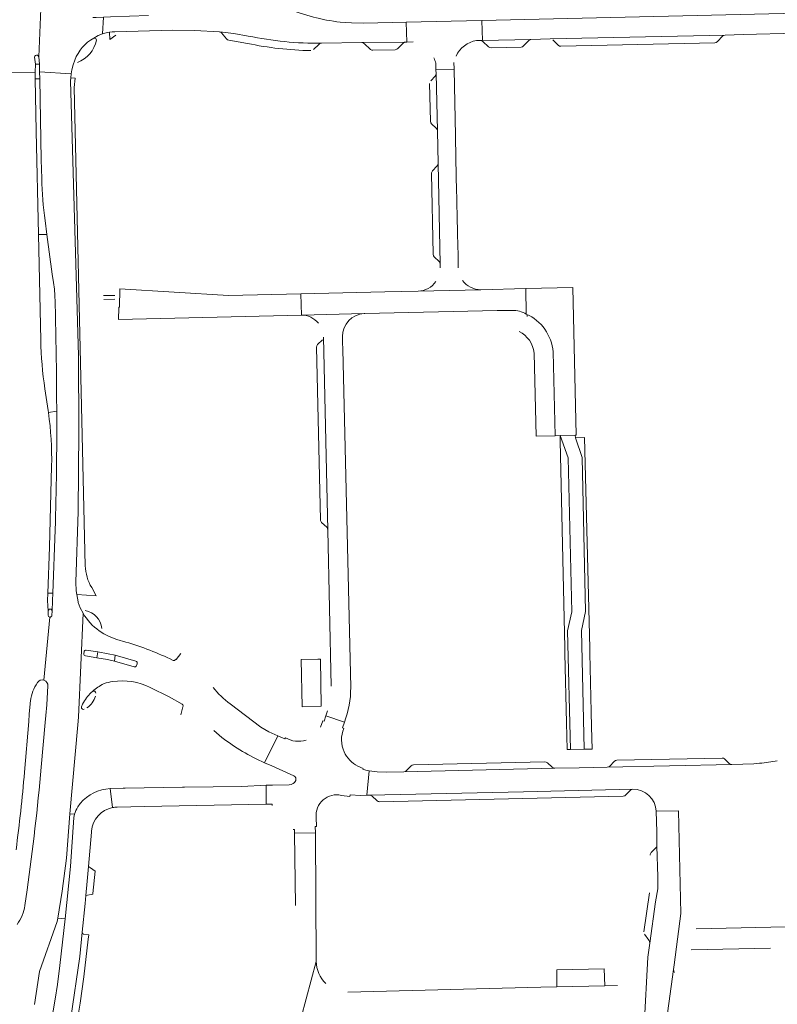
# Model space of a CAD drawing. Header units: metres. Extents: x 166325 to 190320, y 381923 to 404576.
# Tile 334 of 656: x 175317 to 175519, y 387500 to 387763. Entities that reach past the tile are written whole.
import ezdxf

# ---------------------------------------------------------------- set-up
doc = ezdxf.new("R2010")
doc.units = ezdxf.units.M
for name, color, linetype, lineweight in [('B-WE-VH-VERHARDING_ASFALT-GV', 8, 'Continuous', 18), ('B-WE-VH-VERHARDING_BETONSTRAATSTEEN-GV', 8, 'Continuous', 18), ('B-WE-VH-VERHARDING_STRAATBAKSTEEN-GV', 8, 'Continuous', 18)]:
    doc.layers.add(name, color=color, linetype=linetype, lineweight=lineweight)

msp = doc.modelspace()

# ---------------------------------------------------------------- linework, layer by layer
at = {"layer": 'B-WE-VH-VERHARDING_ASFALT-GV', "flags": 128}
for points in [[(175322.015, 387752.603), (175323.064, 387776.106), (175322.81, 387779.17), (175322.7, 387782.67), (175322.626, 387785.765), (175321.92, 387815.2), (175321.21, 387825.18), (175320.19, 387833.95), (175318.97, 387842.04), (175317.05, 387852.86)], [(175323.064, 387776.106), (175322.015, 387752.603), (175322.235, 387750.64), (175322.27, 387748.61), (175330.672, 387748.103), (175330.844, 387749.155), (175331.191, 387750.481), (175331.673, 387751.752)], [(175336.69, 387757.569), (175337.833, 387758.251), (175339.062, 387758.763), (175339.34, 387763.21), (175337.37, 387763.12), (175336.415, 387763.092)], [(175351.312, 387763.642), (175341.132, 387763.275), (175339.34, 387763.21), (175339.062, 387758.763), (175339.967, 387759.016), (175340.893, 387759.176), (175341.611, 387759.235), (175342.332, 387759.239), (175357.743, 387759.723), (175363.643, 387759.656), (175370.1, 387759.304), (175370.227, 387759.289), (175374.013, 387758.866), (175377.89, 387758.147)], [(175536.53, 387764.505), (175535.717, 387764.486), (175440.186, 387762.28), (175440.304, 387756.977), (175453.245, 387757.266), (175458.387, 387757.385), (175505.036, 387758.42), (175509.835, 387758.54), (175538.407, 387759.257), (175539.591, 387759.16), (175540.732, 387758.834)], [(175397.412, 387756.209), (175408.191, 387756.384), (175419.702, 387756.547), (175420.165, 387756.556), (175420.003, 387761.869), (175408.715, 387761.614), (175405.368, 387761.645), (175402.366, 387761.84)], [(175314.79, 387748.389), (175321.07, 387748.53), (175321.155, 387750.635), (175320.946, 387752.482)], [(175433.249, 387725.558), (175433.122, 387731.619), (175432.751, 387749.263), (175427.915, 387749.157), (175427.955, 387748.135), (175428.291, 387732.91), (175428.469, 387724.193), (175429.018, 387697.336), (175429.027, 387696.342)], [(175322.553, 387677.11), (175321.93, 387705.249), (175321.382, 387732.833), (175321.106, 387746.737), (175321.07, 387748.53), (175314.79, 387748.389)], [(175320.906, 387500.107), (175322.247, 387508.904), (175326.94, 387522.202), (175327.126, 387523.133), (175328.247, 387530.311), (175329.397, 387539.061), (175330.294, 387550.882), (175332.464, 387574.649), (175332.65, 387576.68), (175333.848, 387604.362), (175333.077, 387605.759), (175332.577, 387607.218), (175332.527, 387607.361), (175332.177, 387609.321), (175332.005, 387610.282), (175331.909, 387612.634), (175332.521, 387631.415), (175332.742, 387652.967), (175332.614, 387672.961), (175330.516, 387746.202), (175330.588, 387747.04)], [(175330.588, 387747.04), (175330.672, 387748.103), (175322.27, 387748.61), (175322.302, 387746.784), (175322.68, 387725.18), (175322.831, 387720.156)], [(175433.862, 387696.416), (175433.809, 387698.93), (175433.719, 387703.227), (175433.689, 387704.643), (175433.553, 387711.098), (175433.523, 387712.525), (175433.465, 387715.309), (175433.435, 387716.728), (175433.249, 387725.558)], [(175323.72, 387708.954), (175324.199, 387705.252), (175325.57, 387694.66), (175325.948, 387692.46)], [(175451.886, 387690.836), (175439.852, 387690.566), (175423.146, 387690.189), (175414.329, 387689.987), (175391.905, 387689.473), (175392.035, 387683.791), (175408.811, 387684.174), (175408.926, 387684.176), (175444.214, 387684.976), (175444.254, 387684.977), (175448.268, 387685.055)], [(175423.146, 387690.189), (175439.852, 387690.566)], [(175459.132, 387674.018), (175459.654, 387651.636), (175460.988, 387651.676), (175465.059, 387651.772), (175465.271, 387651.776), (175464.402, 387691.116), (175451.886, 387690.836)], [(175451.886, 387690.836), (175451.999, 387684.075)], [(175326.385, 387687.82), (175326.73, 387668.65)], [(175408.811, 387684.174), (175392.035, 387683.791)], [(175397.922, 387677.928), (175399.09, 387626.522), (175399.96, 387584.923)], [(175403.064, 387674.699), (175403.021, 387676.492), (175402.991, 387678.067)], [(175405.193, 387584.553), (175403.064, 387674.699)], [(175324.609, 387657.863), (175324.541, 387658.327), (175323.666, 387664.151)], [(175324.534, 387603.815), (175324.562, 387604.93), (175324.383, 387607.782), (175324.454, 387609.74), (175324.94, 387621.91), (175325.463, 387643.561)], [(175326.439, 387626.603), (175325.8, 387609.681), (175325.728, 387607.781), (175325.6, 387604.94), (175325.55, 387603.8)], [(175323.432, 387586.514), (175325.013, 387603.316)], [(175333.848, 387604.362), (175332.65, 387576.68)], [(175345.278, 387596.676), (175342.807, 387597.361), (175340.834, 387598.137), (175339.342, 387598.893), (175338.165, 387599.685)], [(175334.694, 387594.498), (175337.78, 387594.044), (175340.565, 387593.545), (175342.37, 387593.173), (175347.937, 387591.561)], [(175342.209, 387591.548), (175340.376, 387591.986), (175337.56, 387592.47), (175334.497, 387592.977)], [(175359.931, 387593.65), (175358.681, 387591.984), (175358.516, 387592.067)], [(175347.464, 387590.07), (175342.209, 387591.548)], [(175348.276, 387590.908), (175348.101, 387590.405)], [(175324.49, 387584.975), (175324.179, 387579.945), (175323.95, 387577.112), (175323.778, 387575.201), (175322.712, 387563.365)], [(175339.3, 387585.56), (175339.467, 387585.611)], [(175351.766, 387584.585), (175356.79, 387582.09), (175360.286, 387580.108)], [(175335.99, 387583.25), (175336.4, 387583.53)], [(175318.22, 387561.976), (175319.352, 387575.542), (175319.511, 387577.444), (175319.74, 387580.243), (175319.748, 387580.361)], [(175360.473, 387579.406), (175359.916, 387577.257)], [(175382.242, 387564.52), (175385.736, 387571.662), (175383.371, 387572.78), (175381.211, 387574.021), (175373.046, 387580.222)], [(175399.039, 387578.346), (175398.592, 387577.048), (175403.536, 387575.337)], [(175368.724, 387573.065), (175370.879, 387571.251)], [(175514.197, 387564.36), (175513.445, 387564.282), (175512.692, 387564.212), (175506.826, 387564.062), (175473.569, 387563.321), (175466.127, 387563.164), (175459.578, 387563.035), (175419.387, 387562.112), (175414.603, 387562.011), (175412.215, 387562.048), (175410.074, 387562.368), (175409.463, 387555.838), (175410.244, 387555.86), (175451.214, 387556.782), (175480.363, 387557.467)], [(175487.799, 387484.196), (175491.238, 387509.389), (175491.404, 387510.672), (175493.233, 387524.3), (175492.611, 387551.719), (175486.612, 387551.571), (175486.75, 387546.089), (175486.834, 387542.317), (175487.033, 387534.087), (175487.1, 387531.332), (175487.025, 387530.87), (175486.467, 387527.428), (175484.886, 387516.455), (175484.35, 387512.705), (175483.446, 387494.403)], [(175486.612, 387551.571), (175492.611, 387551.719)], [(175395.998, 387511.543), (175395.768, 387545.87), (175390.204, 387545.76), (175390.458, 387526.466)], [(175318.915, 387530.65), (175318.322, 387526.482)], [(175379.467, 387450.63), (175379.548, 387451.56), (175379.737, 387452.473), (175379.979, 387453.342), (175382.264, 387461.537), (175382.79, 387463.423), (175383.585, 387466.275), (175383.642, 387466.48), (175384.583, 387469.855), (175387.166, 387479.119), (175387.72, 387481.108), (175390.672, 387491.696), (175395.998, 387511.543)], [(175395.998, 387511.543), (175390.672, 387491.696)], [(175483.446, 387494.403), (175484.35, 387512.705)], [(175476.33, 387505.137), (175472.911, 387505.071), (175460.162, 387504.785), (175455.868, 387504.693), (175404.445, 387503.4)]]:
    msp.add_lwpolyline(points, dxfattribs=at)
at = {"layer": 'B-WE-VH-VERHARDING_ASFALT-GV'}
for points in [[(175402.366, 387761.84, -0.0606382), (175388.313, 387765.442)], [(175331.673, 387751.752, -0.1864443), (175336.69, 387757.569)], [(175377.89, 387758.147, 0.0522074), (175397.412, 387756.209)], [(175320.946, 387752.482, -1.0002108), (175322.015, 387752.603)], [(175322.831, 387720.156, 0.0244575), (175323.72, 387708.954)], [(175325.948, 387692.46, -0.0372786), (175326.385, 387687.82)], [(175427.908, 387692.726, -0.235473), (175423.146, 387690.189)], [(175439.852, 387690.566, -0.2437729), (175434.978, 387693.036)], [(175392.035, 387683.791, -0.2259184), (175396.605, 387681.618)], [(175402.991, 387678.067, -0.4103279), (175408.811, 387684.174)], [(175448.268, 387685.055, -0.1329501), (175451.999, 387684.075)], [(175323.666, 387664.151, -0.0315688), (175322.553, 387677.11)], [(175326.73, 387668.65, -0.0023856), (175326.825, 387658.175)], [(175325.463, 387643.561, 0.0418052), (175324.609, 387657.863)], [(175325.013, 387603.316, -0.3926005), (175324.534, 387603.815)], [(175325.55, 387603.8, -0.4181588), (175325.013, 387603.316)], [(175338.165, 387599.685, -0.1120271), (175333.848, 387604.362)], [(175334.1, 387594.056, -0.4143606), (175334.694, 387594.498)], [(175357.833, 387591.796, 0.0423714), (175345.278, 387596.676)], [(175334.497, 387592.977, -0.403989), (175334.035, 387593.61)], [(175358.516, 387592.067, -0.4063898), (175357.833, 387591.796)], [(175341.76, 387586.134, -0.15478), (175351.766, 387584.585)], [(175319.748, 387580.361, -0.1195072), (175321.344, 387585.31)], [(175336.4, 387583.53, -0.0510993), (175339.3, 387585.56)], [(175339.467, 387585.611, -0.0347346), (175341.76, 387586.134)], [(175373.046, 387580.222, -0.0823562), (175368.57, 387584.602)], [(175403.536, 387575.337, 0.0910488), (175405.193, 387584.553)], [(175360.286, 387580.108, -0.4139938), (175360.473, 387579.406)], [(175370.879, 387571.251, 0.0625769), (175382.242, 387564.52)], [(175322.712, 387563.365, -0.012817), (175318.915, 387530.65)], [(175518.907, 387565.047, -0.0176189), (175514.197, 387564.36)], [(175315.989, 387541.32, 0.0121765), (175318.22, 387561.976)], [(175480.363, 387557.467, -0.4068868), (175486.612, 387551.571)], [(175318.322, 387526.482, -0.1231778), (175316.272, 387521.453)], [(175398.539, 387505.722, -0.1987595), (175395.998, 387511.543)]]:
    msp.add_lwpolyline(points, format="xyb", dxfattribs=at)
at = {"layer": 'B-WE-VH-VERHARDING_ASFALT-GV', "flags": 128}
msp.add_lwpolyline([(175391.905, 387689.473), (175372.646, 387689.032), (175343.633, 387690.827), (175343.541, 387685.892), (175343.41, 387685.893), (175343.395, 387685.686), (175343.332, 387682.619), (175392.035, 387683.791)], close=True, dxfattribs=at)
at = {"layer": 'B-WE-VH-VERHARDING_BETONSTRAATSTEEN-GV', "flags": 128}
for points in [[(175439.848, 387756.967), (175440.304, 387756.977), (175440.186, 387762.28), (175431.928, 387762.112), (175420.003, 387761.869), (175420.165, 387756.556), (175421.868, 387756.562)], [(175342.332, 387759.239), (175341.611, 387759.235), (175340.893, 387759.176), (175340.99, 387757.236), (175342.592, 387758.352)], [(175370.227, 387759.289), (175370.535, 387759.178), (175370.788, 387758.971), (175372.086, 387757.434), (175372.394, 387757.175), (175372.749, 387757.062), (175377.661, 387756.17)], [(175377.89, 387758.147), (175374.013, 387758.866), (175370.227, 387759.289)], [(175438.734, 387756.942), (175439.848, 387756.967)], [(175505.036, 387758.42), (175458.387, 387757.385)], [(175459.075, 387757.103), (175460.51, 387755.701), (175460.89, 387755.491), (175461.241, 387755.436), (175502.226, 387756.365), (175502.629, 387756.464), (175502.935, 387756.692), (175504.324, 387758.119), (175504.625, 387758.327), (175505.036, 387758.42)], [(175395.256, 387754.528), (175396.689, 387755.929), (175396.996, 387756.12), (175397.412, 387756.209)], [(175419.702, 387756.547), (175408.191, 387756.384), (175408.606, 387756.289), (175408.912, 387756.109), (175410.348, 387754.688)], [(175411.062, 387754.419), (175417.057, 387754.511), (175417.482, 387754.62), (175417.759, 387754.826), (175419.164, 387756.25), (175419.536, 387756.51), (175419.702, 387756.547)], [(175320.946, 387752.482), (175321.155, 387750.635), (175322.235, 387750.64), (175322.015, 387752.603)], [(175427.877, 387750.93), (175427.915, 387749.157), (175432.751, 387749.263), (175432.748, 387749.394), (175432.713, 387751.067)], [(175322.302, 387746.784), (175321.106, 387746.737), (175321.382, 387732.833), (175321.93, 387705.249), (175324.199, 387705.252), (175323.72, 387708.954)], [(175322.831, 387720.156), (175322.68, 387725.18), (175322.302, 387746.784)], [(175331.712, 387746.953), (175330.588, 387747.04), (175330.516, 387746.202), (175332.614, 387672.961), (175332.742, 387652.967), (175332.521, 387631.415), (175331.909, 387612.634), (175332.005, 387610.282), (175332.177, 387609.321), (175337.366, 387608.981), (175336.147, 387611.184)], [(175334.446, 387617.017), (175331.473, 387744.394), (175331.712, 387746.953)], [(175426.21, 387745.476), (175426.42, 387735.466), (175426.552, 387735.038), (175426.744, 387734.771), (175427.972, 387733.617), (175428.201, 387733.282), (175428.291, 387732.91), (175427.955, 387748.135)], [(175427.955, 387748.135), (175427.882, 387747.741), (175427.677, 387747.418), (175426.511, 387746.177)], [(175426.727, 387721.503), (175427.169, 387700.009), (175427.27, 387699.593), (175427.475, 387699.298), (175428.728, 387698.043), (175428.943, 387697.714), (175429.018, 387697.336), (175428.469, 387724.193)], [(175428.469, 387724.193), (175428.395, 387723.786), (175428.193, 387723.465), (175426.986, 387722.214)], [(175342.322, 387689.047), (175339.325, 387688.997)], [(175339.344, 387687.933), (175342.328, 387688.009)], [(175444.214, 387684.976), (175408.926, 387684.176)], [(175397.64, 387677.233), (175396.376, 387675.943), (175396.172, 387675.635), (175396.088, 387675.229), (175397.113, 387629.233)], [(175397.432, 387628.535), (175398.788, 387627.247), (175399.012, 387626.891), (175399.09, 387626.522), (175397.922, 387677.928)], [(175454.094, 387673.676), (175454.596, 387651.494), (175459.654, 387651.636), (175459.132, 387674.018)], [(175326.825, 387658.175), (175324.609, 387657.863)], [(175325.463, 387643.561), (175324.94, 387621.91), (175324.454, 387609.74), (175325.8, 387609.681), (175326.439, 387626.603)], [(175324.562, 387604.93), (175324.534, 387603.815)], [(175325.55, 387603.8), (175325.6, 387604.94)], [(175337.78, 387594.044), (175334.694, 387594.498)], [(175334.1, 387594.056), (175334.035, 387593.61)], [(175334.497, 387592.977), (175337.56, 387592.47), (175337.78, 387594.044)], [(175342.37, 387593.173), (175342.209, 387591.548), (175347.464, 387590.07)], [(175347.937, 387591.561), (175342.37, 387593.173)], [(175321.682, 387585.861), (175321.344, 387585.31)], [(175324.179, 387579.945), (175324.49, 387584.975)], [(175319.748, 387580.361), (175319.74, 387580.243)], [(175333.74, 387580.14), (175333.447, 387579.383)], [(175403.329, 387573.673), (175403.022, 387573.771), (175403.536, 387575.337), (175398.592, 387577.048), (175398.08, 387575.563), (175397.793, 387575.672), (175397.154, 387574.016)], [(175387.787, 387571.182), (175387.652, 387570.84), (175385.736, 387571.662), (175382.242, 387564.52), (175384.197, 387563.648), (175390.003, 387561.06)], [(175504.217, 387565.773), (175476.134, 387565.168), (175475.741, 387565.075), (175475.43, 387564.864), (175474.261, 387563.617), (175473.939, 387563.403), (175473.569, 387563.321), (175506.826, 387564.062)], [(175506.113, 387564.349), (175504.848, 387565.527)], [(175410.074, 387562.368), (175409.257, 387562.566), (175408.452, 387562.805), (175408.509, 387562.992), (175407.055, 387563.585)], [(175421.274, 387563.664), (175420.089, 387562.422), (175419.758, 387562.192), (175419.387, 387562.112), (175459.578, 387563.035), (175459.139, 387563.131), (175458.864, 387563.316), (175457.657, 387564.464)], [(175457.657, 387564.464), (175457.327, 387564.668), (175456.942, 387564.741), (175421.911, 387563.963)], [(175402.706, 387555.813), (175404.996, 387555.484), (175405.041, 387556.001), (175407.783, 387555.791), (175409.463, 387555.838), (175410.074, 387562.368)], [(175341.731, 387552.563), (175341.066, 387557.637)], [(175388.82, 387558.627), (175384.303, 387558.537), (175382.696, 387558.505), (175382.637, 387553.474), (175384.287, 387553.44), (175384.294, 387553.145)], [(175480.363, 387557.467), (175451.214, 387556.782), (175410.244, 387555.86), (175410.585, 387555.803), (175410.943, 387555.582), (175412.148, 387554.415)], [(175412.855, 387554.136), (175477.818, 387555.632), (175478.225, 387555.723), (175478.521, 387555.925), (175479.731, 387557.172), (175480.041, 387557.389), (175480.363, 387557.467)], [(175333.121, 387553.691), (175332.44, 387552.723)], [(175331.413, 387549.939), (175330.481, 387536.866), (175329.073, 387522.878), (175327.681, 387510.457), (175327.03, 387505.388), (175326.417, 387501.532), (175325.324, 387495.261), (175324.836, 387492.519), (175323.77, 387486.54), (175322.809, 387481.151), (175322.801, 387481.107), (175321.75, 387475.69), (175320.59, 387470.35), (175325.577, 387469.328), (175328.911, 387486.934), (175330.262, 387494.07), (175330.34, 387494.48), (175330.628, 387496.513), (175332.95, 387512.89), (175333.639, 387519.367)], [(175331.553, 387550.772), (175330.294, 387550.882), (175329.397, 387539.061), (175328.247, 387530.311), (175327.126, 387523.133), (175329.073, 387522.878), (175330.481, 387536.866), (175331.413, 387549.939)], [(175389.879, 387546.693), (175390.183, 387546.708), (175390.204, 387545.76), (175395.768, 387545.87), (175395.733, 387547.535), (175396.046, 387547.551), (175396.006, 387549.952)], [(175333.639, 387519.367), (175334.45, 387526.99), (175334.55, 387529.1), (175334.97, 387532.93), (175335.304, 387536.906), (175336.066, 387545.979), (175336.093, 387546.295)], [(175484.886, 387516.455), (175486.467, 387527.428), (175487.025, 387530.87), (175487.1, 387531.332), (175487.033, 387534.087), (175486.834, 387542.317)], [(175486.769, 387542.141), (175485.276, 387540.582)], [(175484.864, 387529.813), (175483.35, 387519.449)], [(175493.233, 387524.3), (175491.404, 387510.672)], [(175549.118, 387521.445), (175497.317, 387520.289)], [(175333.639, 387519.367), (175332.95, 387512.89), (175330.628, 387496.513), (175332.395, 387496.213), (175333.076, 387500.493), (175334.024, 387507.49), (175335.25, 387517.49)], [(175335.25, 387517.49), (175335.37, 387518.65), (175334.07, 387518.8)], [(175483.524, 387518.82), (175484.703, 387517.195)], [(175495.902, 387514.645), (175517.071, 387515.103)], [(175491.238, 387509.389), (175487.799, 387484.196)]]:
    msp.add_lwpolyline(points, dxfattribs=at)
at = {"layer": 'B-WE-VH-VERHARDING_BETONSTRAATSTEEN-GV'}
for points in [[(175332.345, 387751.116, 0.2605843), (175337.412, 387757.025)], [(175337.412, 387757.025, 0.6044863), (175336.69, 387757.569)], [(175433.264, 387752.785, -0.2485369), (175438.734, 387756.942)], [(175377.661, 387756.17, 0.0457845), (175394.553, 387754.255)], [(175410.348, 387754.688, 0.2153766), (175411.062, 387754.419)], [(175427.355, 387752.342, -0.0496031), (175427.877, 387750.93)], [(175426.986, 387722.214, 0.2067306), (175426.727, 387721.503)], [(175459.132, 387674.018, 0.2718132), (175451.999, 387684.075)], [(175451.999, 387684.075, -0.4254909), (175452.207, 387683.397)], [(175450.077, 387679.414, -0.2600704), (175454.094, 387673.676)], [(175326.439, 387626.603, 0.0080454), (175326.825, 387658.175)], [(175397.113, 387629.233, 0.2119578), (175397.432, 387628.535)], [(175336.147, 387611.184, -0.1304556), (175334.446, 387617.017)], [(175325.6, 387604.94, 1.0342521), (175324.562, 387604.93)], [(175338.868, 387600.286, 0.3306796), (175334.426, 387605.09)], [(175348.276, 387590.908, 0.4261079), (175347.937, 387591.561)], [(175347.464, 387590.07, 0.3944682), (175348.101, 387590.405)], [(175323.432, 387586.514, 0.3443834), (175321.682, 387585.861)], [(175324.49, 387584.975, 0.3445756), (175323.432, 387586.514)], [(175335.99, 387583.25, 0.072439), (175333.74, 387580.14)], [(175334.85, 387579.11, 0.1841557), (175337.13, 387582.26)], [(175337.22, 387583.05, 0.6093932), (175336.4, 387583.53)], [(175333.447, 387579.383, 0.6586784), (175334.15, 387578.75)], [(175403.444, 387567.414, -0.2040248), (175403.329, 387573.673)], [(175393.279, 387570.559, -0.2208749), (175387.787, 387571.182)], [(175407.055, 387563.585, -0.1693591), (175403.444, 387567.414)], [(175504.848, 387565.527, 0.2108853), (175504.217, 387565.773)], [(175421.911, 387563.963, 0.1912858), (175421.274, 387563.664)], [(175506.826, 387564.062, -0.2034024), (175506.113, 387564.349)], [(175390.003, 387561.06, -0.4076102), (175390.528, 387559.746)], [(175341.066, 387557.637, 0.2031157), (175333.121, 387553.691)], [(175390.528, 387559.746, -0.2911332), (175388.82, 387558.627)], [(175396.006, 387549.952, -0.5193455), (175402.706, 387555.813)], [(175332.44, 387552.723, 0.0933735), (175331.553, 387550.772)], [(175336.093, 387546.295, -0.3355265), (175341.731, 387552.563)], [(175412.148, 387554.415, 0.2074334), (175412.855, 387554.136)], [(175331.413, 387549.939, -0.0396532), (175331.553, 387550.772)], [(175486.834, 387542.317, -0.0676473), (175486.769, 387542.141)], [(175485.276, 387540.582, 0.1325305), (175484.989, 387539.857)], [(175334.07, 387518.8, -0.3687176), (175333.639, 387519.367)], [(175484.703, 387517.195, -0.1656051), (175484.886, 387516.455)], [(175491.462, 387508.656, -0.1593309), (175491.238, 387509.389)]]:
    msp.add_lwpolyline(points, format="xyb", dxfattribs=at)
at = {"layer": 'B-WE-VH-VERHARDING_BETONSTRAATSTEEN-GV', "flags": 128}
for points in [[(175453.245, 387757.266), (175440.304, 387756.977), (175439.848, 387756.967), (175440.135, 387756.905), (175440.441, 387756.709), (175441.89, 387755.316), (175442.245, 387755.103), (175442.595, 387755.039), (175450.588, 387755.198), (175450.981, 387755.302), (175451.292, 387755.526), (175452.672, 387756.978), (175453.011, 387757.209)], [(175460.988, 387651.676), (175461.027, 387650.251), (175462.257, 387595.169), (175462.294, 387593.641), (175462.707, 387575.117), (175462.862, 387568.06), (175463.768, 387568.081), (175463.022, 387599.634), (175464.094, 387604.752), (175463.166, 387645.763)], [(175468.94, 387593.733), (175468.908, 387595.048), (175467.545, 387651.196), (175465.121, 387651.105), (175466.85, 387645.861), (175467.772, 387604.834), (175466.751, 387599.737), (175467.454, 387568.161), (175469.561, 387568.173), (175469.418, 387574.069), (175469.321, 387578.043)], [(175397.109, 387592.124), (175396.445, 387592.109), (175391.98, 387592.011), (175392.251, 387579.424), (175397.344, 387579.549)], [(175337.082, 387535.592), (175335.855, 387536.489), (175335.304, 387536.906), (175334.97, 387532.93), (175334.55, 387529.1), (175336.468, 387529.483), (175336.483, 387529.632)]]:
    msp.add_lwpolyline(points, close=True, dxfattribs=at)
at = {"layer": 'B-WE-VH-VERHARDING_STRAATBAKSTEEN-GV', "flags": 128}
for points in [[(175465.121, 387651.105), (175465.059, 387651.772), (175460.988, 387651.676), (175463.166, 387645.763), (175464.094, 387604.752), (175463.022, 387599.634), (175463.768, 387568.081), (175467.454, 387568.161), (175466.751, 387599.737), (175467.772, 387604.834), (175466.85, 387645.861)], [(175460.162, 387504.785), (175472.911, 387505.071), (175472.791, 387509.61), (175460.103, 387509.348)]]:
    msp.add_lwpolyline(points, close=True, dxfattribs=at)
for points in [[(175382.696, 387558.505), (175376.184, 387558.222), (175360.923, 387557.97), (175360.376, 387557.961), (175345.04, 387557.708), (175344.539, 387557.7), (175341.066, 387557.637), (175341.731, 387552.563)], [(175342.944, 387552.69), (175350.227, 387552.81), (175382.637, 387553.474), (175382.696, 387558.505)]]:
    msp.add_lwpolyline(points, dxfattribs=at)
at = {"layer": 'B-WE-VH-VERHARDING_STRAATBAKSTEEN-GV'}
msp.add_lwpolyline([(175341.731, 387552.563, -0.0421864), (175342.944, 387552.69)], format="xyb", dxfattribs=at)

doc.saveas('drawing.dxf')
